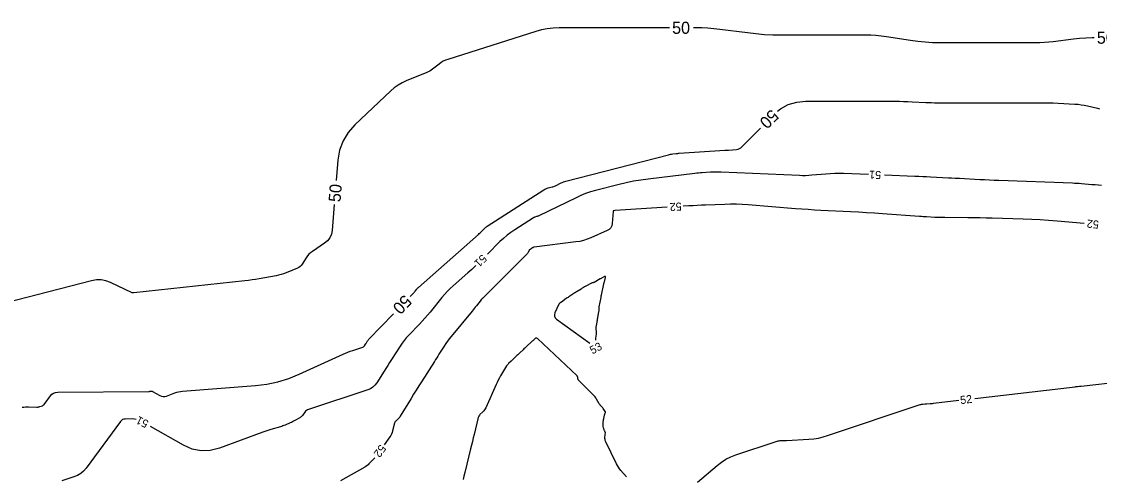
# Model space of a CAD drawing. Extents: x 2384780 to 2405861, y 547869 to 573706.
# Drawn here: x 2396215.1 to 2396483.4, y 553502.3 to 553615.6 of the extents above; entities that cross this region are included whole.
import ezdxf

# ---------------------------------------------------------------- set-up
doc = ezdxf.new("R2010")
doc.units = 0
doc.layers.add('Old_Level_60', color=7, linetype='Continuous')
doc.layers.add('Old_Level_61', color=7, linetype='Continuous')

msp = doc.modelspace()

# ---------------------------------------------------------------- linework, layer by layer
at = {"layer": 'Old_Level_60'}
for points in [[(2396425.9145, 553577.578), (2396419.65675, 553577.8285), (2396418.56975, 553577.8545), (2396417.48375, 553577.84475), (2396416.39875, 553577.79975), (2396415.3145, 553577.719), (2396411.77425, 553577.398), (2396411.0155, 553577.342), (2396410.256, 553577.3115), (2396409.49575, 553577.30675), (2396408.73525, 553577.3275), (2396389.199, 553578.18875), (2396388.55375, 553578.20825), (2396387.90875, 553578.2095), (2396387.264, 553578.1925), (2396386.6195, 553578.15725), (2396384.5145, 553578.01275), (2396384.06375, 553577.97925), (2396383.61325, 553577.94), (2396383.1635, 553577.89525), (2396382.71425, 553577.845), (2396371.06975, 553576.47175), (2396369.239, 553576.2245), (2396367.4195, 553575.9165), (2396365.6115, 553575.54725), (2396363.81475, 553575.11725), (2396357.96425, 553573.61225), (2396356.72175, 553573.2595), (2396355.5015, 553572.846), (2396354.3035, 553572.37175), (2396353.128, 553571.83675), (2396343.83175, 553567.3235), (2396343.70375, 553567.265), (2396343.57325, 553567.21275), (2396343.4405, 553567.167), (2396343.30525, 553567.1275), (2396342.86, 553567.009), (2396342.76625, 553566.98), (2396342.6755, 553566.944), (2396342.58775, 553566.90125), (2396342.503, 553566.85125), (2396337.85525, 553563.86675), (2396336.879, 553563.20275), (2396335.942, 553562.48975), (2396335.0445, 553561.72775), (2396334.1865, 553560.9165), (2396331.04225, 553557.783)], [(2396483.91175, 553574.90625), (2396483.109, 553574.95125), (2396482.30675, 553575.00475), (2396481.50525, 553575.067), (2396478.88725, 553575.28475), (2396478.32625, 553575.32825), (2396477.7645, 553575.36525), (2396477.20275, 553575.396), (2396476.64025, 553575.42025), (2396458.37425, 553576.105), (2396457.1795, 553576.152), (2396455.98525, 553576.2035), (2396454.791, 553576.25925), (2396453.597, 553576.31925), (2396448.577, 553576.5815), (2396448.30125, 553576.5955), (2396448.0255, 553576.60875), (2396447.74975, 553576.621), (2396447.474, 553576.63225), (2396446.57275, 553576.66825), (2396446.37975, 553576.67625), (2396446.18675, 553576.68475), (2396445.99375, 553576.694), (2396445.80075, 553576.70375), (2396441.31675, 553576.938), (2396440.35575, 553576.98675), (2396439.39475, 553577.0325), (2396438.4335, 553577.0755), (2396437.47225, 553577.11525), (2396429.91125, 553577.418)], [(2396375.78725, 553569.4495), (2396362.85575, 553568.6615), (2396362.84725, 553568.66075), (2396362.839, 553568.66), (2396362.83075, 553568.65875), (2396362.8225, 553568.6575), (2396362.7955, 553568.6525), (2396362.78975, 553568.6515), (2396362.784, 553568.6505), (2396362.77825, 553568.64925), (2396362.7725, 553568.64825), (2396362.48325, 553568.58925), (2396362.4285, 553568.57025), (2396362.388, 553568.5385), (2396362.36175, 553568.4945), (2396362.35, 553568.43775), (2396362.132, 553565.45), (2396362.01775, 553564.8575), (2396361.76825, 553564.3605), (2396361.3835, 553563.95875), (2396360.86375, 553563.65225), (2396356.7595, 553561.8455), (2396355.87075, 553561.492), (2396354.96325, 553561.20575), (2396354.0375, 553560.98675), (2396353.093, 553560.835), (2396342.67, 553559.5455), (2396342.6215, 553559.53725), (2396342.57475, 553559.52425), (2396342.52925, 553559.507), (2396342.48525, 553559.485), (2396342.344, 553559.406), (2396342.31375, 553559.38875), (2396342.28375, 553559.3715), (2396342.25375, 553559.354), (2396342.224, 553559.336), (2396342.073, 553559.2445), (2396342.04075, 553559.22475), (2396342.0085, 553559.2045), (2396341.97675, 553559.18425), (2396341.945, 553559.1635), (2396341.80575, 553559.072), (2396341.776, 553559.05225), (2396341.7465, 553559.03225), (2396341.717, 553559.012), (2396341.68775, 553558.9915), (2396341.51525, 553558.8695), (2396341.50575, 553558.8625), (2396341.49625, 553558.85575), (2396341.48675, 553558.84875), (2396341.4775, 553558.8415), (2396341.447, 553558.81825), (2396341.441, 553558.813), (2396341.4355, 553558.807), (2396341.431, 553558.8005), (2396341.42725, 553558.79325), (2396341.178, 553558.23175), (2396341.1195, 553558.115), (2396341.05125, 553558.00475), (2396340.97275, 553557.90175), (2396340.8845, 553557.80525), (2396329.98075, 553546.9385), (2396329.95925, 553546.91725), (2396329.93725, 553546.89675), (2396329.915, 553546.8765), (2396329.89225, 553546.8565), (2396329.8175, 553546.79225), (2396329.8015, 553546.7785), (2396329.7855, 553546.765), (2396329.7695, 553546.75125), (2396329.7535, 553546.7375), (2396329.59825, 553546.6045), (2396329.56575, 553546.57525), (2396329.535, 553546.5445), (2396329.50575, 553546.512), (2396329.478, 553546.47825), (2396328.29975, 553544.95125), (2396328.04575, 553544.62525), (2396327.7885, 553544.30175), (2396327.5285, 553543.98075), (2396327.26525, 553543.662), (2396322.00025, 553537.34725), (2396321.53675, 553536.7715), (2396321.09375, 553536.181), (2396320.67125, 553535.5755), (2396320.2695, 553534.95525), (2396318.99, 553532.9045), (2396318.71525, 553532.4655), (2396318.4395, 553532.027), (2396318.1625, 553531.5895), (2396317.88425, 553531.1525), (2396314.63425, 553526.0615), (2396313.98425, 553525.03775), (2396313.33925, 553524.01075), (2396312.69925, 553522.98075), (2396312.06425, 553521.9475), (2396309.3505, 553517.50725), (2396309.226, 553517.31775), (2396309.0895, 553517.138), (2396308.94125, 553516.96775), (2396308.78125, 553516.807)], [(2396479.6105, 553565.44675), (2396472.83275, 553566.025), (2396470.73325, 553566.1895), (2396468.63225, 553566.32475), (2396466.5295, 553566.4305), (2396464.425, 553566.507), (2396456.66575, 553566.73525), (2396455.16175, 553566.775), (2396453.65775, 553566.80625), (2396452.1535, 553566.82875), (2396450.64925, 553566.84225), (2396444.8715, 553566.878), (2396444.25, 553566.88525), (2396443.62875, 553566.89925), (2396443.00775, 553566.92), (2396442.387, 553566.94775), (2396440.35925, 553567.049), (2396439.92475, 553567.07175), (2396439.4905, 553567.09725), (2396439.0565, 553567.125), (2396438.6225, 553567.15525), (2396429.3825, 553567.825), (2396427.402, 553567.96325), (2396425.421, 553568.091), (2396423.4395, 553568.20825), (2396421.45725, 553568.31475), (2396414.07575, 553568.69275), (2396412.4945, 553568.7795), (2396410.914, 553568.878), (2396409.33425, 553568.9885), (2396407.75525, 553569.1105), (2396395.96275, 553570.06675), (2396394.50075, 553570.163), (2396393.038, 553570.2145), (2396391.57425, 553570.22175), (2396390.10975, 553570.18425), (2396385.324, 553569.98925), (2396384.2985, 553569.94475), (2396383.2735, 553569.89525), (2396382.2485, 553569.8405), (2396381.224, 553569.78075), (2396379.78, 553569.69275)], [(2396328.18375, 553554.985), (2396328.09, 553554.8955), (2396327.14625, 553554.02375), (2396326.189, 553553.166), (2396322.567, 553549.96875), (2396321.8065, 553549.26875), (2396321.077, 553548.53875), (2396320.379, 553547.77875), (2396319.71225, 553546.989), (2396316.79075, 553543.3785), (2396316.1565, 553542.61175), (2396315.50625, 553541.85975), (2396314.83975, 553541.12175), (2396314.15675, 553540.39825), (2396311.43975, 553537.5815), (2396310.87325, 553536.96525), (2396310.33875, 553536.32375), (2396309.8355, 553535.65725), (2396309.36425, 553534.96575), (2396307.1785, 553531.58625), (2396306.711, 553530.8615), (2396306.246, 553530.13525), (2396305.783, 553529.4075), (2396305.32225, 553528.6785), (2396303.49675, 553525.781), (2396303.06725, 553525.209), (2396302.56125, 553524.735), (2396301.979, 553524.359), (2396301.32, 553524.08075), (2396286.527, 553519.21775), (2396286.25, 553519.10275), (2396286.00175, 553518.949), (2396285.782, 553518.7565), (2396285.591, 553518.5255), (2396285.01325, 553517.70725), (2396284.8815, 553517.54075), (2396284.73425, 553517.39125), (2396284.57125, 553517.25925), (2396284.3925, 553517.14475), (2396283.1055, 553516.41375), (2396282.82775, 553516.261), (2396282.546, 553516.11625), (2396282.2605, 553515.9795), (2396281.97075, 553515.85075), (2396280.7015, 553515.307), (2396280.428, 553515.19475), (2396280.15175, 553515.09025), (2396279.87225, 553514.994), (2396279.59, 553514.90575), (2396277.17825, 553514.19075), (2396276.66275, 553514.0335), (2396276.15, 553513.8685), (2396275.6395, 553513.69575), (2396275.13175, 553513.515), (2396264.33725, 553509.5815), (2396262.045, 553508.9945), (2396259.79425, 553508.9195), (2396257.585, 553509.3565), (2396255.41725, 553510.3055), (2396247.192, 553514.9225)], [(2396358.019, 553536.45375), (2396358.02275, 553536.6615), (2396358.044, 553536.88325), (2396358.1795, 553537.88875), (2396358.19775, 553538.06475), (2396358.205, 553538.241), (2396358.2015, 553538.4175), (2396358.187, 553538.594), (2396358.12175, 553539.171), (2396358.11225, 553539.2945), (2396358.11175, 553539.4175), (2396358.12, 553539.5405), (2396358.137, 553539.66325), (2396358.35525, 553540.8995), (2396358.402, 553541.1645), (2396358.4485, 553541.4295), (2396358.49525, 553541.6945), (2396358.542, 553541.95925), (2396358.826, 553543.5735), (2396358.8425, 553543.68175), (2396358.854, 553543.7905), (2396358.8605, 553543.89975), (2396358.86175, 553544.00925), (2396358.85775, 553544.368), (2396358.85875, 553544.44475), (2396358.864, 553544.521), (2396358.87325, 553544.59675), (2396358.8865, 553544.6725), (2396359.3595, 553547.0155), (2396359.371, 553547.07725), (2396359.38025, 553547.13925), (2396359.38725, 553547.20175), (2396359.392, 553547.26425), (2396359.40425, 553547.46925), (2396359.40775, 553547.513), (2396359.413, 553547.5565), (2396359.42, 553547.59975), (2396359.42875, 553547.643), (2396360.0415, 553550.3915), (2396360.04625, 553550.41275), (2396360.05025, 553550.4345), (2396360.054, 553550.456), (2396360.05725, 553550.47775), (2396360.0675, 553550.549), (2396360.07, 553550.564), (2396360.07275, 553550.57925), (2396360.07575, 553550.59425), (2396360.07925, 553550.60925), (2396360.42875, 553552.01675), (2396360.449, 553552.176), (2396360.4125, 553552.26275), (2396360.3195, 553552.27725), (2396360.16975, 553552.2195), (2396359.5885, 553551.9125), (2396359.464, 553551.846), (2396359.3405, 553551.7785), (2396359.2175, 553551.71), (2396359.095, 553551.64025), (2396357.594, 553550.7765), (2396357.53225, 553550.745), (2396357.4685, 553550.72), (2396357.4025, 553550.7015), (2396357.33425, 553550.68975), (2396357.10775, 553550.66175), (2396357.06, 553550.6535), (2396357.0135, 553550.64075), (2396356.96875, 553550.6235), (2396356.92525, 553550.60175)], [(2396356.92525, 553550.60175), (2396355.55275, 553549.8335), (2396355.2525, 553549.664), (2396354.95375, 553549.4915), (2396354.65675, 553549.31675), (2396354.361, 553549.13925), (2396353.3975, 553548.555), (2396353.19175, 553548.429), (2396352.987, 553548.301), (2396352.7835, 553548.17125), (2396352.58125, 553548.0395), (2396351.55275, 553547.363), (2396351.333, 553547.21725), (2396351.1145, 553547.0695), (2396350.8975, 553546.92), (2396350.6815, 553546.7685), (2396349.463, 553545.906), (2396349.39475, 553545.85725), (2396349.327, 553545.80775), (2396349.25975, 553545.75775), (2396349.193, 553545.707), (2396348.9755, 553545.5405), (2396348.93175, 553545.5025), (2396348.89375, 553545.46), (2396348.86125, 553545.41325), (2396348.83475, 553545.36175), (2396347.87375, 553543.198), (2396347.74475, 553542.755), (2396347.77, 553542.3535), (2396347.9495, 553541.99325), (2396348.283, 553541.6745), (2396356.5465, 553535.67525)], [(2396365.67775, 553502.4295), (2396364.271, 553504.04075), (2396363.9505, 553504.43325), (2396363.65825, 553504.84425), (2396363.394, 553505.27375), (2396363.15775, 553505.72175), (2396360.5025, 553511.18825), (2396360.399, 553511.44275), (2396360.33225, 553511.70425), (2396360.3025, 553511.97225), (2396360.30975, 553512.247), (2396360.4275, 553513.52375), (2396360.4275, 553513.53425), (2396360.4255, 553513.544), (2396360.4215, 553513.553), (2396360.4155, 553513.5615), (2396360.39275, 553513.58825), (2396360.388, 553513.594), (2396360.38325, 553513.6), (2396360.379, 553513.606), (2396360.3745, 553513.61225), (2396360.28075, 553513.7515), (2396360.26125, 553513.78175), (2396360.24275, 553513.81275), (2396360.2255, 553513.84425), (2396360.20925, 553513.87625), (2396360.133, 553514.0355), (2396360.11725, 553514.07), (2396360.10275, 553514.105), (2396360.0895, 553514.14025), (2396360.07775, 553514.17625), (2396360.0055, 553514.408), (2396359.991, 553514.45775), (2396359.97825, 553514.508), (2396359.967, 553514.55875), (2396359.95775, 553514.60975), (2396359.9055, 553514.92375), (2396359.8955, 553514.99125), (2396359.88775, 553515.05875), (2396359.88225, 553515.12675), (2396359.87925, 553515.19475), (2396359.86675, 553515.6175), (2396359.86575, 553515.708), (2396359.86775, 553515.7985), (2396359.87275, 553515.88875), (2396359.88075, 553515.979), (2396359.93825, 553516.5235), (2396359.9525, 553516.64), (2396359.97025, 553516.75575), (2396359.9915, 553516.871), (2396360.0165, 553516.9855), (2396360.194, 553517.74275), (2396360.219, 553517.84175), (2396360.2475, 553517.9395), (2396360.2795, 553518.0365), (2396360.31475, 553518.13225), (2396360.436, 553518.44325), (2396360.4535, 553518.50875), (2396360.45425, 553518.57225), (2396360.438, 553518.63375), (2396360.405, 553518.69325), (2396359.86175, 553519.46025), (2396359.77525, 553519.577), (2396359.68425, 553519.69), (2396359.58875, 553519.79925), (2396359.48875, 553519.90475), (2396359.1545, 553520.24275), (2396359.0855, 553520.31725), (2396359.022, 553520.39575), (2396358.964, 553520.4785), (2396358.9115, 553520.56525), (2396358.21875, 553521.79725), (2396358.062, 553522.05475), (2396357.8885, 553522.2995), (2396357.69825, 553522.53175), (2396357.49125, 553522.751), (2396353.8265, 553526.37475), (2396353.7425, 553526.47175), (2396353.67675, 553526.57825), (2396353.62975, 553526.694), (2396353.601, 553526.819), (2396353.53725, 553527.243), (2396353.51675, 553527.3305), (2396353.48325, 553527.41075), (2396353.43625, 553527.48425), (2396353.37575, 553527.5505), (2396343.506, 553536.81), (2396343.359, 553536.9135), (2396343.2115, 553536.9485), (2396343.064, 553536.91475), (2396342.916, 553536.81225), (2396342.4325, 553536.36525), (2396342.32875, 553536.26925), (2396342.22525, 553536.1735), (2396342.122, 553536.0775), (2396342.0185, 553535.98125), (2396340.88575, 553534.92725), (2396340.64325, 553534.701), (2396340.401, 553534.47475), (2396340.15925, 553534.248), (2396339.91775, 553534.02075)], [(2396339.91775, 553534.02075), (2396339.1105, 553533.26075), (2396338.93775, 553533.09775), (2396338.765, 553532.93475), (2396338.5925, 553532.7715), (2396338.42025, 553532.60775), (2396337.64625, 553531.8725), (2396337.4805, 553531.715), (2396337.31475, 553531.557), (2396337.1495, 553531.39875), (2396336.9845, 553531.2405), (2396336.32775, 553530.6095), (2396336.19175, 553530.47025), (2396336.06575, 553530.32325), (2396335.94925, 553530.1685), (2396335.8425, 553530.00575), (2396334.3425, 553527.5515), (2396334.03, 553527.021), (2396333.73475, 553526.48125), (2396333.457, 553525.93225), (2396333.197, 553525.374), (2396330.63575, 553519.64075), (2396330.49575, 553519.3625), (2396330.3315, 553519.10075), (2396330.1435, 553518.85575), (2396329.9315, 553518.6275), (2396329.1995, 553517.909), (2396329.05575, 553517.74775), (2396328.938, 553517.5715), (2396328.84625, 553517.38025), (2396328.78075, 553517.17425), (2396327.75625, 553513.01175), (2396327.5365, 553512.11975), (2396327.31675, 553511.22775), (2396327.09675, 553510.336), (2396326.8765, 553509.444), (2396325.41875, 553503.542), (2396325.208, 553502.65225), (2396325.014, 553501.75875)], [(2396452.32725, 553521.933), (2396477.361, 553524.8575), (2396477.50825, 553524.8745), (2396477.65525, 553524.89125), (2396477.8025, 553524.908), (2396477.94975, 553524.92425), (2396478.431, 553524.977), (2396478.534, 553524.98825), (2396478.637, 553524.99975), (2396478.74025, 553525.011), (2396478.84325, 553525.02225), (2396489.078, 553526.14625)], [(2396383.3335, 553501.1375), (2396388.2125, 553505.26425), (2396389.2895, 553506.0925), (2396390.42975, 553506.8085), (2396391.63325, 553507.41225), (2396392.9, 553507.90375), (2396402.944, 553511.273), (2396403.19075, 553511.34575), (2396403.441, 553511.39925), (2396403.6945, 553511.4335), (2396403.95125, 553511.4485), (2396404.796, 553511.46675), (2396404.977, 553511.4715), (2396405.15775, 553511.47775), (2396405.33875, 553511.4855), (2396405.5195, 553511.495), (2396411.0845, 553511.81175), (2396412.2695, 553511.9185), (2396413.43975, 553512.103), (2396414.595, 553512.365), (2396415.73525, 553512.705), (2396438.78275, 553520.4115), (2396438.93425, 553520.457), (2396439.0875, 553520.4925), (2396439.243, 553520.518), (2396439.4005, 553520.53375), (2396439.91775, 553520.56875), (2396440.0285, 553520.5765), (2396440.1395, 553520.584), (2396440.25025, 553520.5915), (2396440.36125, 553520.599), (2396441.279, 553520.6615), (2396441.4755, 553520.676), (2396441.672, 553520.693), (2396441.868, 553520.71225), (2396442.064, 553520.734), (2396448.35425, 553521.46875)], [(2396243.64, 553516.7365), (2396243.2015, 553516.81725), (2396242.67575, 553516.844), (2396240.931, 553516.822), (2396240.576, 553516.78025), (2396240.259, 553516.6645), (2396239.97975, 553516.475), (2396239.73825, 553516.21125), (2396231.16175, 553504.621), (2396230.53975, 553503.8975), (2396229.8315, 553503.29225), (2396229.0375, 553502.80525), (2396228.15775, 553502.43625), (2396225.14275, 553501.42375)], [(2396308.78125, 553516.807), (2396308.2395, 553516.29775), (2396308.13325, 553516.183), (2396308.04625, 553516.05675), (2396307.979, 553515.919), (2396307.931, 553515.77025), (2396307.46225, 553513.873), (2396307.3445, 553513.47425), (2396307.19175, 553513.0915), (2396307.004, 553512.72475), (2396306.78125, 553512.37375), (2396305.38475, 553510.379)], [(2396303.028, 553507.14975), (2396302.9715, 553507.08475), (2396302.65075, 553506.7455), (2396301.57875, 553505.658), (2396301.342, 553505.43425), (2396301.09125, 553505.22875), (2396300.8265, 553505.04175), (2396300.54775, 553504.87325), (2396294.469, 553501.48425)]]:
    msp.add_lwpolyline(points, dxfattribs=at)
at = {"layer": 'Old_Level_61'}
for points in [[(2396376.38425, 553614.0715), (2396364.2215, 553614.0715), (2396362.11075, 553614.0715), (2396360, 553614.0715), (2396357.88925, 553614.0715), (2396355.7785, 553614.0715), (2396348.8835, 553614.0715), (2396347.41475, 553614.0155), (2396345.96325, 553613.84775), (2396344.529, 553613.56825), (2396343.11225, 553613.177), (2396321.1875, 553606.213), (2396320.607, 553605.9995), (2396320.053, 553605.73625), (2396319.5255, 553605.42325), (2396319.0245, 553605.0605), (2396317.43125, 553603.79425), (2396317.082, 553603.53625), (2396316.717, 553603.3055), (2396316.33625, 553603.1015), (2396315.94, 553602.9245), (2396310.876, 553600.87725), (2396309.82025, 553600.393), (2396308.823, 553599.8175), (2396307.88425, 553599.15075), (2396307.004, 553598.39275), (2396298.09025, 553589.974), (2396296.39225, 553588.068), (2396295.118, 553585.9585), (2396294.2675, 553583.6455), (2396293.84075, 553581.12875), (2396293.43075, 553576.12675)], [(2396482.0985, 553611.60325), (2396481.563, 553611.595), (2396480.006, 553611.5225), (2396478.452, 553611.4015), (2396476.901, 553611.2325), (2396471.839, 553610.601), (2396470.7535, 553610.4825), (2396469.6655, 553610.398), (2396468.57575, 553610.34725), (2396467.4835, 553610.33025), (2396443.711, 553610.33025), (2396441.85825, 553610.36575), (2396440.011, 553610.47225), (2396438.169, 553610.65), (2396436.33275, 553610.8985), (2396430.34275, 553611.82675), (2396429.05725, 553612.00075), (2396427.768, 553612.125), (2396426.47475, 553612.1995), (2396425.17775, 553612.2245), (2396404.25775, 553612.2245), (2396402.131, 553612.259), (2396400.009, 553612.363), (2396397.8915, 553612.53625), (2396395.7785, 553612.7785), (2396388.8835, 553613.68375), (2396387.4045, 553613.85325), (2396385.92225, 553613.9745), (2396384.43675, 553614.04725), (2396382.948, 553614.0715), (2396382.38425, 553614.0715)], [(2396403.2905, 553593.31925), (2396403.99075, 553593.912), (2396405.91975, 553594.97025), (2396408.02625, 553595.6055), (2396410.3105, 553595.817), (2396432.5675, 553595.817), (2396433.6095, 553595.81025), (2396434.65125, 553595.79), (2396435.69275, 553595.756), (2396436.73375, 553595.70825), (2396440.13375, 553595.53075), (2396440.8625, 553595.4975), (2396441.59125, 553595.47375), (2396442.3205, 553595.45925), (2396443.05, 553595.4545), (2396468.22325, 553595.4545), (2396469.45075, 553595.4465), (2396470.67775, 553595.4225), (2396471.90425, 553595.3825), (2396473.1305, 553595.3265), (2396477.28525, 553595.1095), (2396478.066, 553595.051), (2396478.8415, 553594.9575), (2396479.612, 553594.82875), (2396480.3775, 553594.66475), (2396482.86975, 553594.072), (2396483.40575, 553593.961)], [(2396311.8665, 553547.3115), (2396312.50975, 553547.97825), (2396312.65225, 553548.12925), (2396312.79125, 553548.28325), (2396312.92675, 553548.44), (2396313.059, 553548.6), (2396313.48575, 553549.127), (2396313.57925, 553549.23775), (2396313.67725, 553549.3445), (2396313.7795, 553549.447), (2396313.88625, 553549.54525), (2396328.80675, 553562.715), (2396329.02825, 553562.9135), (2396329.24675, 553563.11525), (2396329.462, 553563.3205), (2396329.67425, 553563.52875), (2396330.3625, 553564.21475), (2396330.5135, 553564.3575), (2396330.6715, 553564.4915), (2396330.83625, 553564.617), (2396331.008, 553564.73375), (2396345.0715, 553573.7645), (2396345.337, 553573.92075), (2396345.61175, 553574.05525), (2396345.8965, 553574.16775), (2396346.19075, 553574.2585), (2396347.16775, 553574.51875), (2396347.37525, 553574.5795), (2396347.57925, 553574.64975), (2396347.7795, 553574.73), (2396347.97625, 553574.81975), (2396349.37175, 553575.49725), (2396349.6735, 553575.6345), (2396349.98125, 553575.75625), (2396350.2945, 553575.8625), (2396350.6135, 553575.953), (2396376.11025, 553582.5115), (2396376.37175, 553582.574), (2396376.635, 553582.62775), (2396376.9, 553582.67275), (2396377.1665, 553582.7085), (2396378.04, 553582.8115), (2396378.22725, 553582.8325), (2396378.41475, 553582.85125), (2396378.60225, 553582.8675), (2396378.79025, 553582.8815), (2396390.17075, 553583.6625), (2396390.25775, 553583.66725), (2396390.3445, 553583.6695), (2396390.4315, 553583.6695), (2396390.5185, 553583.66675), (2396390.8025, 553583.65425), (2396390.86325, 553583.6525), (2396390.924, 553583.653), (2396390.98475, 553583.6555), (2396391.0455, 553583.66), (2396393.0315, 553583.84), (2396393.44125, 553583.912), (2396393.8195, 553584.0505), (2396394.16625, 553584.2555), (2396394.4815, 553584.52725), (2396399.00075, 553589.13075)], [(2396292.9405, 553570.14675), (2396292.4125, 553563.70525), (2396292.232, 553562.7385), (2396291.8585, 553561.88575), (2396291.292, 553561.147), (2396290.5325, 553560.52225), (2396287.4875, 553558.5025), (2396287.0345, 553558.16625), (2396286.6255, 553557.7875), (2396286.2605, 553557.36625), (2396285.93925, 553556.9025), (2396284.96175, 553555.31825), (2396284.73225, 553555.0025), (2396284.46275, 553554.73375), (2396284.15325, 553554.51225), (2396283.804, 553554.338), (2396280.9575, 553553.177), (2396280.34275, 553552.94475), (2396279.71825, 553552.74575), (2396279.08425, 553552.57975), (2396278.44075, 553552.44675), (2396274.26275, 553551.6975), (2396273.36625, 553551.54475), (2396272.4675, 553551.40825), (2396271.5665, 553551.2875), (2396270.66325, 553551.18275), (2396243.01975, 553548.22775), (2396242.9845, 553548.2235), (2396242.94925, 553548.21875), (2396242.914, 553548.21325), (2396242.879, 553548.207), (2396242.7645, 553548.18525), (2396242.74025, 553548.18275), (2396242.7165, 553548.18375), (2396242.69325, 553548.18875), (2396242.6705, 553548.1975), (2396237.2905, 553550.73975), (2396236.1275, 553551.17675), (2396234.94375, 553551.398), (2396233.73975, 553551.4035), (2396232.51525, 553551.19325), (2396208.2955, 553544.953)], [(2396215.298, 553519.784), (2396215.33425, 553519.786), (2396215.713, 553519.804), (2396216.0915, 553519.8155), (2396216.4705, 553519.82125), (2396216.8495, 553519.82075), (2396218.93175, 553519.80125), (2396219.1245, 553519.8075), (2396219.3145, 553519.8295), (2396219.502, 553519.86725), (2396219.687, 553519.921), (2396220.28725, 553520.12275), (2396220.41, 553520.174), (2396220.5205, 553520.242), (2396220.61925, 553520.32625), (2396220.706, 553520.42725), (2396222.29375, 553522.573), (2396222.663, 553522.97575), (2396223.09025, 553523.265), (2396223.57525, 553523.44075), (2396224.11825, 553523.5025), (2396246.82225, 553523.70125), (2396246.91475, 553523.703), (2396247.007, 553523.70625), (2396247.09925, 553523.711), (2396247.1915, 553523.71775), (2396247.4925, 553523.742), (2396247.556, 553523.7425), (2396247.6175, 553523.734), (2396247.677, 553523.716), (2396247.7345, 553523.689), (2396249.5475, 553522.67125), (2396249.94, 553522.4995), (2396250.33975, 553522.4205), (2396250.747, 553522.434), (2396251.162, 553522.54025), (2396253.28225, 553523.313), (2396253.74025, 553523.4625), (2396254.205, 553523.58), (2396254.67675, 553523.66575), (2396255.15525, 553523.71925), (2396273.3485, 553525.13775), (2396276.1605, 553525.47975), (2396278.91, 553526.0625), (2396281.5975, 553526.886), (2396284.22275, 553527.95025), (2396295.178, 553532.95275), (2396295.7565, 553533.20725), (2396296.34125, 553533.4455), (2396296.93225, 553533.66725), (2396297.52975, 553533.873), (2396300.06875, 553534.70775), (2396300.1935, 553534.76025), (2396300.304, 553534.8315), (2396300.39975, 553534.92125), (2396300.481, 553535.0295), (2396300.72275, 553535.4135), (2396300.77475, 553535.49575), (2396300.827, 553535.57775), (2396300.8795, 553535.65975), (2396300.93225, 553535.7415), (2396301.2535, 553536.238), (2396301.32475, 553536.34275), (2396301.40075, 553536.4435), (2396301.4815, 553536.54025), (2396301.56725, 553536.6335), (2396307.70125, 553542.993)]]:
    msp.add_lwpolyline(points, dxfattribs=at)

# ---------------------------------------------------------------- texts
at = {"layer": 'Old_Level_60'}
for s, rotation, p in [('51', 177.7073667, (2396429.08575, 553578.452)), ('52', 183.4871194, (2396379.3495, 553570.66825)), ('52', 174.3456917, (2396483.3235, 553566.11125)), ('51', 224.3877972, (2396329.734, 553557.88125)), ('53', 27.863125, (2396357.183, 553532.85825)), ('52', 6.6634361, (2396448.838, 553520.5185)), ('51', 152.9463694, (2396246.91225, 553516.27625)), ('52', 233.8778611, (2396304.39075, 553510.6465))]:
    msp.add_text(s, height=2, rotation=rotation, dxfattribs=at).set_placement(p)
at = {"layer": 'Old_Level_61'}
msp.add_text('50', height=3, dxfattribs=at).set_placement((2396377.02225, 553612.5715))
for rotation, p in [(0.15155, (2396482.7405, 553610.11275)), (224.3161667, (2396401.74425, 553593.995)), (85.3130722, (2396294.4875, 553570.66025)), (226.0340333, (2396310.344, 553547.89375))]:
    msp.add_text('50', height=3, rotation=rotation, dxfattribs=at).set_placement(p)

doc.saveas('drawing.dxf')
